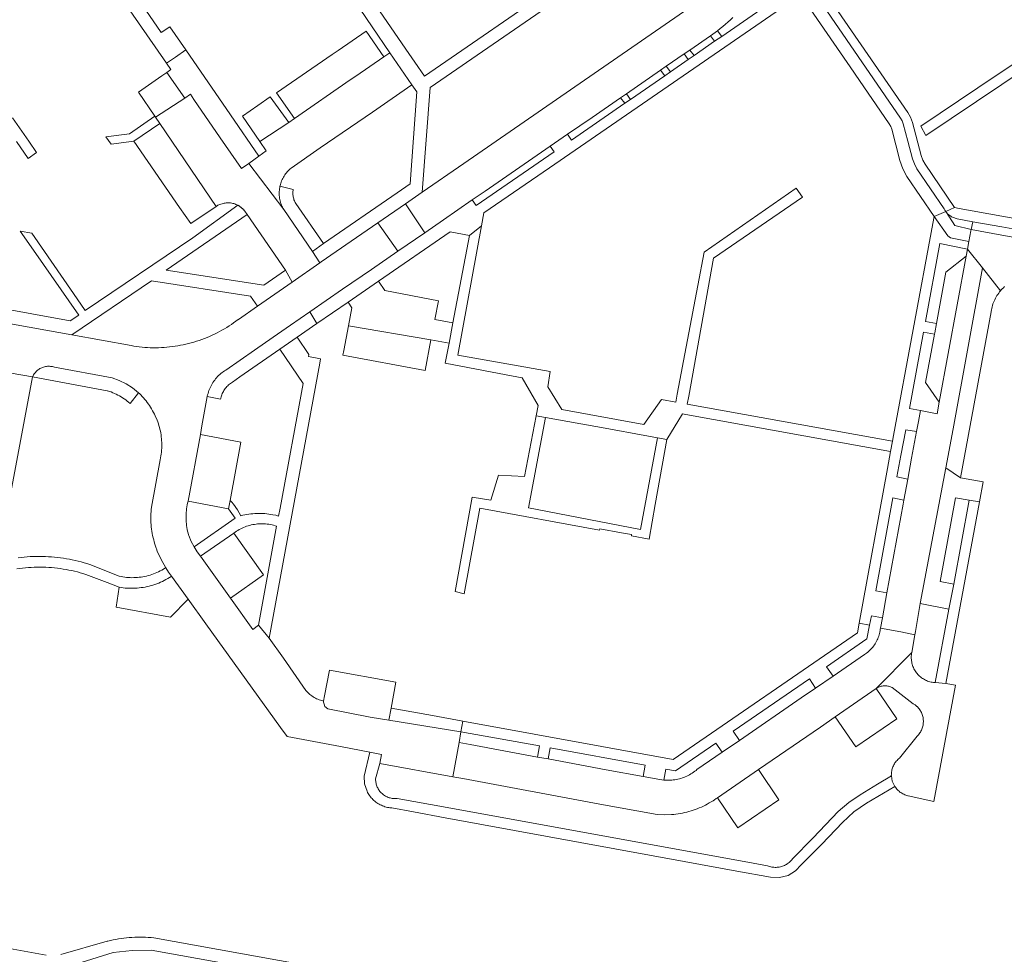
# Model space of a CAD drawing. Extents: x 146402 to 164798, y 455483 to 464134.
# Tile 309 of 575: x 158359 to 158500, y 460060 to 460194. Entities that reach past the tile are written whole.
import ezdxf

# ---------------------------------------------------------------- set-up
doc = ezdxf.new("R2010")
doc.units = 0
doc.header["$LTSCALE"] = 0.2
for name, color, linetype, lineweight in [('B-XX-VH-VERHARDING_ASFALT-GV', 252, 'CONTINUOUS', 18), ('B-XX-VH-VERHARDING_BETONSTRAATSTEEN-GV', 252, 'CONTINUOUS', 18), ('B-XX-VH-VERHARDING_TEGEL-GV', 252, 'CONTINUOUS', 18)]:
    doc.layers.add(name, color=color, linetype=linetype, lineweight=lineweight)

msp = doc.modelspace()

# ---------------------------------------------------------------- linework, layer by layer
at = {"layer": 'B-XX-VH-VERHARDING_ASFALT-GV'}
msp.add_lwpolyline([(158355.777, 460116.466), (158360.805, 460142.999), (158357.71, 460143.55)], dxfattribs=at)
at = {"layer": 'B-XX-VH-VERHARDING_BETONSTRAATSTEEN-GV'}
for points in [[(158455.05, 460195.95), (158438.05, 460184.23), (158422.76, 460173.65), (158416.78, 460169.534), (158414.377, 460167.879), (158417.124, 460163.704), (158419.81, 460165.55), (158423.96, 460168.43), (158425.82, 460169.7), (158435.14, 460176.13), (158437.63, 460177.86), (158441.17, 460180.26), (158445.261, 460183.087), (158446.085, 460183.656), (158450.989, 460187.045), (158451.813, 460187.614), (158454.37, 460189.381), (158455.194, 460189.95), (158458.16, 460192), (158459.175, 460192.724), (158459.558, 460193.023), (158459.935, 460193.329), (158460.308, 460193.641), (158460.675, 460193.959), (158461.037, 460194.283), (158461.394, 460194.613)], [(158357.71, 460143.55), (158360.805, 460142.999), (158360.83, 460143.055), (158360.893, 460143.183), (158360.964, 460143.307), (158361.041, 460143.427), (158361.125, 460143.542), (158361.215, 460143.652), (158361.312, 460143.757), (158361.413, 460143.857), (158361.521, 460143.951), (158361.633, 460144.038), (158361.751, 460144.119), (158361.872, 460144.194), (158361.998, 460144.261), (158362.127, 460144.321), (158362.259, 460144.374), (158362.394, 460144.42), (158362.532, 460144.458), (158362.671, 460144.488), (158362.812, 460144.51), (158362.954, 460144.524), (158363.096, 460144.53), (158363.239, 460144.529), (158363.381, 460144.519), (158363.523, 460144.501), (158363.663, 460144.476), (158363.802, 460144.442), (158363.938, 460144.401), (158372.241, 460142.882), (158373.266, 460142.503), (158374.244, 460142.013), (158375.162, 460141.419), (158376.009, 460140.729), (158376.146, 460140.602), (158376.348, 460140.405), (158376.545, 460140.203), (158376.736, 460139.995), (158376.921, 460139.781), (158377.1, 460139.563), (158377.273, 460139.339), (158377.439, 460139.111), (158377.599, 460138.878), (158377.752, 460138.641), (158377.899, 460138.399), (158378.038, 460138.153), (158378.17, 460137.904), (158378.296, 460137.651), (158378.414, 460137.394), (158378.684, 460136.798), (158378.78, 460136.548), (158378.871, 460136.287), (158378.955, 460136.024), (158379.031, 460135.758), (158379.1, 460135.49), (158379.161, 460135.22), (158379.214, 460134.949), (158379.259, 460134.676), (158379.296, 460134.402), (158379.325, 460134.127), (158379.346, 460133.851), (158379.359, 460133.575), (158379.365, 460133.298), (158379.362, 460133.022), (158379.351, 460132.745), (158379.333, 460132.469), (158379.306, 460132.194), (158379.271, 460131.92), (158379.229, 460131.646), (158379.178, 460131.374), (158379.12, 460131.104), (158377.892, 460124.276), (158377.857, 460123.964), (158377.829, 460123.652), (158377.81, 460123.338), (158377.798, 460123.025), (158377.795, 460122.711), (158377.799, 460122.397), (158377.812, 460122.083), (158377.832, 460121.77), (158377.861, 460121.457), (158377.897, 460121.146), (158377.942, 460120.835), (158377.994, 460120.526), (158378.054, 460120.218), (158378.122, 460119.911), (158378.198, 460119.606), (158378.281, 460119.304), (158378.372, 460119.004), (158378.471, 460118.706), (158378.578, 460118.41), (158378.608, 460118.33), (158378.72, 460117.99), (158379.277, 460116.772), (158379.931, 460115.603), (158380.336, 460114.976), (158380.764, 460114.365), (158383.146, 460111.065), (158385.687, 460107.545), (158396.423, 460092.675), (158397.38, 460091.35), (158405.03, 460089.94), (158409.224, 460089.12), (158410.92, 460088.79), (158410.68, 460087.5), (158421.151, 460085.585), (158422.05, 460090.5), (158422.329, 460092.025), (158411.978, 460093.705), (158409.304, 460094.139), (158403.197, 460095.336), (158402.767, 460095.655), (158402.561, 460096.464), (158402.524, 460096.472), (158402.334, 460096.521), (158402.147, 460096.577), (158401.962, 460096.641), (158401.78, 460096.712), (158401.602, 460096.791), (158401.426, 460096.876), (158401.254, 460096.97), (158401.086, 460097.07), (158400.922, 460097.176), (158400.763, 460097.29), (158400.609, 460097.41), (158400.459, 460097.536), (158400.315, 460097.668), (158400.177, 460097.806), (158400.044, 460097.949), (158396.85, 460102.6), (158394.78, 460105.46), (158393.27, 460107.33), (158392.45, 460106.73), (158389.21, 460111.25), (158384.94, 460117.24), (158384.465, 460117.902), (158384.032, 460118.591), (158383.606, 460119.384), (158383.242, 460120.207), (158383.209, 460120.319), (158383.137, 460120.58), (158383.074, 460120.844), (158383.018, 460121.11), (158382.97, 460121.377), (158382.93, 460121.645), (158382.898, 460121.914), (158382.873, 460122.184), (158382.857, 460122.455), (158382.849, 460122.726), (158382.849, 460122.998), (158382.856, 460123.269), (158382.872, 460123.54), (158382.896, 460123.81), (158382.927, 460124.079), (158382.967, 460124.348), (158383.014, 460124.615), (158383.07, 460124.88), (158383.133, 460125.144), (158384.9, 460134.74), (158385.12, 460135.97), (158385.888, 460140.18), (158385.897, 460140.225), (158385.945, 460140.435), (158386.001, 460140.643), (158386.064, 460140.849), (158386.135, 460141.052), (158386.213, 460141.253), (158386.299, 460141.451), (158386.392, 460141.645), (158386.492, 460141.835), (158386.599, 460142.022), (158386.713, 460142.205), (158386.834, 460142.383), (158386.961, 460142.557), (158387.095, 460142.726), (158387.235, 460142.89), (158387.38, 460143.048), (158387.532, 460143.201), (158387.689, 460143.349), (158387.852, 460143.49), (158388.019, 460143.625), (158388.192, 460143.754), (158388.369, 460143.876), (158388.551, 460143.992), (158392.7, 460146.85), (158395.37, 460148.7), (158397.85, 460150.43), (158400.629, 460152.35), (158405.32, 460155.59), (158409.48, 460158.45), (158413.282, 460161.063), (158410.368, 460165.119), (158406.58, 460162.51), (158402.25, 460159.53), (158402.06, 460159.397), (158398.11, 460156.63), (158393.11, 460153.164), (158390.363, 460151.256), (158390.326, 460151.228), (158390.008, 460150.99), (158389.685, 460150.759), (158389.357, 460150.534), (158389.025, 460150.317), (158388.689, 460150.105), (158388.349, 460149.901), (158388.004, 460149.703), (158387.656, 460149.513), (158387.303, 460149.329), (158386.948, 460149.153), (158386.588, 460148.984), (158386.225, 460148.822), (158385.86, 460148.668), (158385.491, 460148.521), (158385.119, 460148.381), (158384.745, 460148.249), (158384.367, 460148.124), (158383.988, 460148.007), (158383.606, 460147.898), (158383.222, 460147.796), (158382.836, 460147.703), (158382.449, 460147.617), (158382.059, 460147.538), (158381.668, 460147.468), (158381.276, 460147.406), (158380.883, 460147.351), (158380.488, 460147.304), (158380.093, 460147.266), (158379.697, 460147.235), (158379.301, 460147.212), (158378.904, 460147.198), (158378.507, 460147.191), (158378.11, 460147.192), (158377.713, 460147.202), (158377.316, 460147.219), (158376.92, 460147.244), (158376.524, 460147.277), (158376.129, 460147.319), (158375.735, 460147.368), (158375.342, 460147.425), (158374.95, 460147.49), (158366.46, 460149.04), (158356.6, 460150.8)], [(158507.69, 460161.958), (158500, 460163.36), (158495.62, 460164.16), (158495.57, 460163.97), (158495.284, 460162.45), (158495.08, 460161.37), (158497.232, 460158.651), (158499.819, 460155.382), (158499.91, 460155.491), (158500, 460155.593), (158500.004, 460155.598), (158500.065, 460155.663), (158500.219, 460155.819), (158500.379, 460155.969)], [(158358.545, 460115.434), (158358.958, 460115.493), (158359.373, 460115.543), (158359.788, 460115.585), (158360.204, 460115.62), (158360.621, 460115.646), (158361.038, 460115.665), (158361.456, 460115.676), (158361.873, 460115.678), (158362.291, 460115.673), (158362.708, 460115.659), (158363.125, 460115.638), (158363.542, 460115.608), (158363.958, 460115.571), (158364.373, 460115.525), (158364.787, 460115.472), (158365.2, 460115.411), (158365.612, 460115.342), (158366.022, 460115.265), (158366.431, 460115.18), (158366.838, 460115.087), (158367.244, 460114.987), (158367.647, 460114.878), (158368.048, 460114.763), (158368.447, 460114.639), (158371.522, 460113.455), (158373.239, 460112.794), (158373.525, 460112.749), (158373.812, 460112.712), (158374.099, 460112.682), (158374.388, 460112.661), (158374.677, 460112.648), (158374.966, 460112.642), (158375.255, 460112.645), (158375.544, 460112.656), (158375.833, 460112.674), (158376.121, 460112.701), (158376.408, 460112.736), (158376.694, 460112.778), (158376.979, 460112.829), (158377.262, 460112.887), (158377.544, 460112.953), (158377.823, 460113.027), (158378.101, 460113.108), (158378.376, 460113.198), (158378.649, 460113.294), (158378.918, 460113.399), (158379.185, 460113.51), (158379.449, 460113.629), (158379.709, 460113.756), (158379.966, 460113.889), (158380.219, 460114.029), (158380.467, 460114.177), (158380.712, 460114.331), (158380.764, 460114.365), (158380.336, 460114.976), (158379.931, 460115.603), (158379.81, 460115.525), (158379.587, 460115.387), (158379.36, 460115.256), (158379.129, 460115.131), (158378.894, 460115.015), (158378.656, 460114.905), (158378.414, 460114.802), (158378.169, 460114.707), (158377.922, 460114.62), (158377.672, 460114.54), (158377.42, 460114.468), (158377.166, 460114.403), (158376.909, 460114.346), (158376.652, 460114.297), (158376.392, 460114.256), (158376.132, 460114.223), (158375.871, 460114.198), (158375.609, 460114.181), (158375.347, 460114.172), (158375.085, 460114.17), (158374.822, 460114.177), (158374.56, 460114.192), (158374.299, 460114.215), (158374.038, 460114.245), (158373.779, 460114.284), (158373.521, 460114.331), (158373.264, 460114.385), (158369.029, 460116.057), (158368.616, 460116.188), (158368.2, 460116.312), (158367.782, 460116.428), (158367.362, 460116.536), (158366.94, 460116.636), (158366.516, 460116.729), (158366.091, 460116.814), (158365.664, 460116.891), (158365.236, 460116.96), (158364.807, 460117.021), (158364.376, 460117.074), (158363.945, 460117.119), (158363.513, 460117.157), (158363.08, 460117.186), (158362.647, 460117.207), (158362.214, 460117.221), (158361.78, 460117.226), (158361.346, 460117.223), (158360.913, 460117.213), (158360.48, 460117.194), (158360.047, 460117.168), (158359.614, 460117.133), (158359.183, 460117.09), (158358.752, 460117.04)]]:
    msp.add_lwpolyline(points, dxfattribs=at)
for points in [[(158411.26, 460188.95), (158408.72, 460192.64), (158404.68, 460189.88), (158403.85, 460189.3), (158395.84, 460183.8), (158398.4, 460180.11), (158406.44, 460185.65), (158407.22, 460186.2)], [(158459.779, 460191.908), (158459.175, 460192.724), (158458.16, 460192), (158458.758, 460191.202)], [(158455.799, 460189.159), (158455.194, 460189.95), (158454.37, 460189.381), (158454.975, 460188.59)], [(158415.27, 460184.93), (158412.09, 460189.56), (158411.26, 460188.95), (158407.22, 460186.2), (158406.44, 460185.65), (158398.4, 460180.11), (158397.63, 460179.52), (158393.438, 460176.825), (158394.37, 460175.46), (158393.318, 460174.704), (158391.841, 460173.639), (158396.88, 460167.04), (158396.789, 460167.201), (158396.701, 460167.372), (158396.62, 460167.547), (158396.546, 460167.725), (158396.479, 460167.907), (158396.421, 460168.09), (158396.37, 460168.276), (158396.326, 460168.464), (158396.291, 460168.654), (158396.263, 460168.845), (158396.243, 460169.037), (158396.232, 460169.229), (158396.228, 460169.422), (158396.232, 460169.615), (158396.245, 460169.808), (158396.265, 460170), (158396.293, 460170.19), (158396.329, 460170.38), (158396.342, 460170.441), (158396.389, 460170.626), (158396.443, 460170.81), (158396.505, 460170.99), (158396.574, 460171.169), (158396.651, 460171.344), (158396.735, 460171.516), (158396.826, 460171.684), (158396.924, 460171.848), (158397.028, 460172.008), (158397.14, 460172.163), (158397.258, 460172.314), (158397.382, 460172.459), (158397.512, 460172.6), (158397.647, 460172.734), (158397.788, 460172.863), (158397.935, 460172.986), (158402.13, 460175.9), (158409.61, 460181.01)], [(158452.418, 460186.823), (158451.813, 460187.614), (158450.989, 460187.045), (158451.594, 460186.255)], [(158382.68, 460183.03), (158380.09, 460186.74), (158379.379, 460186.24), (158376.02, 460183.88), (158378.376, 460180.446), (158378.475, 460180.303)], [(158383.96, 460182.84), (158383.48, 460183.61), (158382.68, 460183.03), (158378.475, 460180.303), (158379.1, 460179.39), (158387.16, 460167.48), (158387.165, 460167.484), (158387.297, 460167.567), (158387.433, 460167.644), (158387.573, 460167.714), (158387.716, 460167.777), (158387.863, 460167.832), (158388.012, 460167.88), (158388.163, 460167.92), (158388.315, 460167.952), (158388.47, 460167.977), (158388.625, 460167.993), (158388.782, 460168.001), (158388.938, 460168.002), (158389.094, 460167.994), (158389.249, 460167.979), (158389.404, 460167.955), (158389.557, 460167.924), (158389.709, 460167.885), (158389.858, 460167.838), (158390.004, 460167.784), (158390.148, 460167.722), (158390.288, 460167.653), (158390.334, 460167.628), (158390.379, 460167.603), (158390.424, 460167.577), (158390.468, 460167.55), (158390.512, 460167.522), (158390.555, 460167.493), (158390.598, 460167.464), (158390.641, 460167.434), (158390.682, 460167.403), (158390.724, 460167.372), (158390.764, 460167.339), (158390.804, 460167.307), (158390.824, 460167.29), (158390.844, 460167.273), (158390.883, 460167.239), (158390.921, 460167.204), (158390.959, 460167.168), (158390.996, 460167.132), (158391.033, 460167.095), (158391.068, 460167.057), (158391.104, 460167.019), (158391.138, 460166.98), (158391.172, 460166.941), (158391.205, 460166.901), (158391.237, 460166.86), (158391.269, 460166.819), (158391.62, 460166.35), (158397.113, 460158.324), (158398.11, 460156.63), (158402.06, 460159.397), (158400.99, 460161.02), (158396.88, 460167.04), (158391.841, 460173.639), (158390.83, 460172.91), (158387.75, 460177.35)], [(158397.63, 460179.52), (158394.95, 460183.22), (158393.18, 460181.984), (158390.97, 460180.44), (158393.438, 460176.825)], [(158446.689, 460182.867), (158446.085, 460183.656), (158445.261, 460183.087), (158445.865, 460182.298)], [(158378.475, 460180.303), (158378.376, 460180.446), (158374.74, 460177.89), (158371.334, 460177.503), (158372.086, 460176.412), (158375.34, 460176.86), (158379.1, 460179.39)], [(158387.16, 460167.48), (158379.1, 460179.39), (158375.34, 460176.86), (158381.909, 460167.351), (158383.52, 460165.02)], [(158471.38, 460168.84), (158470.47, 460170.09), (158457.25, 460160.91), (158456.35, 460156.15), (158453.4, 460140.52), (158453.194, 460139.375), (158451.11, 460139.75), (158448.59, 460136.16), (158436.82, 460138.31), (158434.78, 460141.59), (158435.12, 460143.769), (158421.88, 460146.12), (158425.278, 460164.682), (158423.54, 460163.31), (158421.176, 460150.784), (158420.618, 460147.828), (158420.08, 460144.98), (158428.827, 460143.321), (158431.1, 460142.89), (158433.42, 460138.9), (158433.15, 460137.43), (158434.45, 460137.192), (158439.552, 460136.256), (158442.515, 460135.714), (158449.242, 460134.483), (158450.554, 460134.243), (158451.88, 460134), (158454.13, 460137.69), (158454.602, 460137.605), (158484.03, 460132.29), (158484.3, 460133.77), (158454.818, 460139.082), (158455.03, 460140.26), (158458.61, 460160.07)], [(158417.124, 460163.704), (158414.377, 460167.879), (158410.368, 460165.119), (158413.282, 460161.063)], [(158497.232, 460158.651), (158495.08, 460161.37), (158494.88, 460160.32), (158491.02, 460139.38), (158490.73, 460137.69), (158488.31, 460138.17), (158488.02, 460136.61), (158487.752, 460135.157), (158487.048, 460131.339), (158486.492, 460128.322), (158485.938, 460125.319), (158485.83, 460124.72), (158483.49, 460112), (158482.84, 460108.42), (158482.565, 460106.928), (158485.486, 460106.389), (158487.509, 460105.957), (158487.59, 460106.42), (158488.28, 460110.46), (158491.976, 460129.959), (158493.033, 460135.535)], [(158491.02, 460139.38), (158494.88, 460160.32), (158491.95, 460158.04), (158490.625, 460150.649), (158490.39, 460149.33), (158490.35, 460149.126), (158489.02, 460142.2)], [(158499.819, 460155.382), (158497.232, 460158.651), (158493.033, 460135.535), (158491.976, 460129.959), (158494.07, 460128.51), (158498.453, 460152.362), (158498.462, 460152.419), (158498.5, 460152.635), (158498.546, 460152.85), (158498.6, 460153.064), (158498.662, 460153.275), (158498.731, 460153.484), (158498.808, 460153.69), (158498.892, 460153.893), (158498.984, 460154.093), (158499.083, 460154.29), (158499.188, 460154.482), (158499.301, 460154.671), (158499.421, 460154.856), (158499.547, 460155.036), (158499.68, 460155.212)], [(158411.38, 460155.42), (158410.5, 460156.77), (158406.11, 460153.74), (158406.67, 460152.92), (158406.174, 460150.347), (158418, 460148.34), (158420.618, 460147.828), (158421.176, 460150.784), (158418.57, 460151.26), (158419.09, 460153.93)], [(158418, 460148.34), (158406.174, 460150.347), (158405.489, 460146.791), (158405.36, 460146.12), (158417.2, 460143.91)], [(158390.71, 460133.64), (158384.9, 460134.74), (158383.133, 460125.144), (158388.95, 460124.04), (158389.173, 460125.253)], [(158494.07, 460128.51), (158491.976, 460129.959), (158488.28, 460110.46), (158492.41, 460109.67), (158493.091, 460113.25), (158491.13, 460113.62), (158493.37, 460125.63), (158495.325, 460125.316), (158496.797, 460125.083), (158497.319, 460127.914)], [(158393.95, 460114.58), (158389.691, 460120.548), (158384.94, 460117.24), (158389.21, 460111.25)], [(158383.146, 460111.065), (158380.764, 460114.365), (158380.712, 460114.331), (158380.467, 460114.177), (158380.219, 460114.029), (158379.966, 460113.889), (158379.709, 460113.756), (158379.449, 460113.629), (158379.185, 460113.51), (158378.918, 460113.399), (158378.649, 460113.294), (158378.376, 460113.198), (158378.101, 460113.108), (158377.823, 460113.027), (158377.544, 460112.953), (158377.262, 460112.887), (158376.979, 460112.829), (158376.694, 460112.778), (158376.408, 460112.736), (158376.121, 460112.701), (158375.833, 460112.674), (158375.544, 460112.656), (158375.255, 460112.645), (158374.966, 460112.642), (158374.677, 460112.648), (158374.388, 460112.661), (158374.099, 460112.682), (158373.812, 460112.712), (158373.525, 460112.749), (158373.239, 460112.794), (158372.813, 460109.921), (158380.616, 460108.481)], [(158485.486, 460106.389), (158482.565, 460106.928), (158482.547, 460106.765), (158482.518, 460106.565), (158482.481, 460106.367), (158482.436, 460106.17), (158482.384, 460105.974), (158482.323, 460105.782), (158482.255, 460105.591), (158482.18, 460105.404), (158482.097, 460105.219), (158482.007, 460105.038), (158481.91, 460104.861), (158481.806, 460104.688), (158481.695, 460104.519), (158481.578, 460104.354), (158481.454, 460104.194), (158481.324, 460104.039), (158481.188, 460103.89), (158481.046, 460103.746), (158480.899, 460103.608), (158480.746, 460103.475), (158480.588, 460103.349), (158480.425, 460103.229), (158480.258, 460103.116), (158475.77, 460100.04), (158473.241, 460098.308), (158471.19, 460096.9), (158462.322, 460090.803), (158459.831, 460089.093), (158456.218, 460086.608), (158456.086, 460086.498), (158455.909, 460086.359), (158455.727, 460086.226), (158455.541, 460086.1), (158455.35, 460085.981), (158455.155, 460085.869), (158454.956, 460085.763), (158454.753, 460085.665), (158454.548, 460085.573), (158454.339, 460085.49), (158454.127, 460085.413), (158453.912, 460085.345), (158453.696, 460085.284), (158453.477, 460085.231), (158453.256, 460085.185), (158453.034, 460085.148), (158452.811, 460085.118), (158452.587, 460085.096), (158452.363, 460085.082), (158452.137, 460085.076), (158451.912, 460085.079), (158451.687, 460085.089), (158451.463, 460085.107), (158451.165, 460085.139), (158450.87, 460085.19), (158448.482, 460085.623), (158443.2, 460086.58), (158434.838, 460088.128), (158433.34, 460088.406), (158423.63, 460090.2), (158422.05, 460090.5), (158421.151, 460085.585), (158422.6, 460085.32), (158442.27, 460081.66), (158450.5, 460080.171), (158451.53, 460080.118), (158452.56, 460080.149), (158452.877, 460080.175), (158453.192, 460080.21), (158453.507, 460080.252), (158453.821, 460080.302), (158454.133, 460080.36), (158454.444, 460080.426), (158454.753, 460080.5), (158455.06, 460080.582), (158455.365, 460080.671), (158455.667, 460080.768), (158455.967, 460080.872), (158456.265, 460080.984), (158456.559, 460081.104), (158456.85, 460081.23), (158457.138, 460081.365), (158457.423, 460081.506), (158457.704, 460081.654), (158457.981, 460081.81), (158458.254, 460081.972), (158458.523, 460082.141), (158458.731, 460082.279), (158458.96, 460082.45), (158459.15, 460082.55), (158465.06, 460086.61), (158473.95, 460092.72), (158476.06, 460094.17), (158481.95, 460098.25), (158487.066, 460103.415), (158487.509, 460105.957)], [(158487.036, 460103.248), (158487.066, 460103.415), (158481.95, 460098.25), (158482.058, 460098.319), (158482.175, 460098.384), (158482.297, 460098.442), (158482.421, 460098.493), (158482.549, 460098.537), (158482.678, 460098.573), (158482.81, 460098.601), (158482.943, 460098.621), (158483.077, 460098.634), (158483.211, 460098.638), (158483.346, 460098.635), (158483.48, 460098.623), (158483.613, 460098.604), (158483.745, 460098.576), (158483.875, 460098.541), (158484.003, 460098.498), (158484.127, 460098.448), (158484.249, 460098.39), (158487.291, 460096.07), (158487.555, 460095.893), (158487.798, 460095.688), (158487.822, 460095.665), (158487.93, 460095.556), (158488.032, 460095.441), (158488.128, 460095.321), (158488.218, 460095.196), (158488.301, 460095.067), (158488.378, 460094.933), (158488.447, 460094.796), (158488.509, 460094.655), (158488.563, 460094.511), (158488.611, 460094.365), (158488.65, 460094.216), (158488.682, 460094.066), (158488.705, 460093.914), (158488.721, 460093.761), (158488.729, 460093.607), (158488.729, 460093.453), (158488.721, 460093.3), (158488.705, 460093.147), (158488.681, 460092.995), (158488.649, 460092.845), (158488.609, 460092.696), (158488.562, 460092.55), (158488.507, 460092.406), (158488.445, 460092.265), (158488.375, 460092.128), (158488.299, 460091.995), (158488.215, 460091.865), (158488.125, 460091.741), (158488.029, 460091.621), (158487.926, 460091.506), (158487.818, 460091.397), (158485.293, 460088.246), (158485.173, 460088.145), (158485.058, 460088.039), (158484.948, 460087.926), (158484.845, 460087.808), (158484.747, 460087.686), (158484.657, 460087.558), (158484.572, 460087.426), (158484.495, 460087.289), (158484.424, 460087.149), (158484.361, 460087.006), (158484.305, 460086.859), (158484.257, 460086.71), (158484.216, 460086.558), (158484.184, 460086.405), (158484.159, 460086.25), (158484.142, 460086.094), (158484.133, 460085.938), (158484.132, 460085.781), (158484.133, 460085.732), (158484.272, 460084.928), (158484.618, 460084.189), (158484.708, 460084.059), (158484.805, 460083.933), (158484.907, 460083.813), (158485.016, 460083.698), (158485.13, 460083.588), (158485.25, 460083.485), (158485.375, 460083.387), (158485.505, 460083.296), (158485.639, 460083.212), (158485.777, 460083.135), (158485.919, 460083.064), (158486.064, 460083.001), (158486.212, 460082.946), (158486.363, 460082.898), (158486.516, 460082.857), (158486.56, 460082.847), (158490.257, 460082.003), (158493.34, 460098.71), (158491.98, 460098.96), (158490.44, 460099.1), (158490.337, 460099.106), (158490.168, 460099.123), (158490, 460099.147), (158489.833, 460099.179), (158489.668, 460099.22), (158489.505, 460099.267), (158489.345, 460099.323), (158489.187, 460099.386), (158489.032, 460099.456), (158488.881, 460099.534), (158488.734, 460099.619), (158488.591, 460099.71), (158488.452, 460099.808), (158488.318, 460099.913), (158488.189, 460100.023), (158488.065, 460100.14), (158487.948, 460100.262), (158487.835, 460100.39), (158487.73, 460100.523), (158487.63, 460100.66), (158487.537, 460100.803), (158487.451, 460100.949), (158487.372, 460101.099), (158487.3, 460101.253), (158487.235, 460101.41), (158487.178, 460101.57), (158487.129, 460101.733), (158487.087, 460101.898), (158487.053, 460102.064), (158487.026, 460102.232), (158487.008, 460102.401), (158486.998, 460102.57), (158486.995, 460102.74), (158487.001, 460102.91), (158487.015, 460103.079)], [(158412.991, 460099.146), (158403.43, 460100.89), (158402.739, 460097.201), (158402.599, 460096.455), (158402.561, 460096.464), (158402.767, 460095.655), (158403.197, 460095.336), (158409.304, 460094.139), (158411.978, 460093.705), (158412.31, 460095.42)], [(158484.91, 460093.89), (158481.95, 460098.25), (158476.06, 460094.17), (158479.02, 460089.89)], [(158467.99, 460082.28), (158465.06, 460086.61), (158459.15, 460082.55), (158462.09, 460078.24)]]:
    msp.add_lwpolyline(points, close=True, dxfattribs=at)
at = {"layer": 'B-XX-VH-VERHARDING_TEGEL-GV'}
for points in [[(158368.034, 460208.865), (158365.73, 460212.22), (158364.14, 460211.1), (158365.33, 460209.35), (158362.09, 460207.12), (158361.35, 460206.61), (158362.384, 460205.119), (158360.531, 460203.828), (158361.66, 460202.122), (158365.01, 460204.44), (158363.871, 460206.089), (158366.363, 460207.816), (158367.656, 460205.948), (158380.024, 460188.079), (158381.33, 460188.93), (158382.811, 460189.959), (158380.51, 460193.302), (158379.29, 460192.47), (158374.424, 460199.558), (158373.378, 460201.081), (158372.76, 460201.982)], [(158486.49, 460180.97), (158472.67, 460201.1), (158472.32, 460200.84), (158471.6, 460200.36), (158485.451, 460180.186), (158485.674, 460179.784), (158485.854, 460179.361), (158486.51, 460176.85), (158487.17, 460174.32), (158487.449, 460173.582), (158487.807, 460172.879), (158491.719, 460167.135), (158491.82, 460166.95), (158491.935, 460166.773), (158493.18, 460167.33), (158488.973, 460173.553), (158488.64, 460174.147), (158488.411, 460174.788), (158487.151, 460179.531), (158486.905, 460180.289)], [(158485.451, 460180.186), (158471.6, 460200.36), (158470.12, 460199.33), (158478.731, 460186.79), (158478.93, 460186.5), (158483.826, 460179.365), (158484.043, 460178.981), (158484.19, 460178.566), (158485.353, 460174.104), (158485.76, 460172.9), (158486.377, 460171.788), (158490.27, 460166.03), (158491.935, 460166.773), (158491.82, 460166.95), (158491.719, 460167.135), (158487.807, 460172.879), (158487.449, 460173.582), (158487.17, 460174.32), (158486.51, 460176.85), (158485.854, 460179.361), (158485.674, 460179.784)], [(158389.24, 460180.62), (158382.811, 460189.959), (158381.33, 460188.93), (158380.024, 460188.079), (158380.669, 460187.147), (158380.09, 460186.74), (158382.68, 460183.03), (158383.48, 460183.61), (158383.96, 460182.84), (158387.75, 460177.35), (158390.83, 460172.91), (158391.841, 460173.639), (158393.318, 460174.704)], [(158506.341, 460189.278), (158505.51, 460190.52), (158505.238, 460190.337), (158503.507, 460189.175), (158500, 460186.821), (158498.322, 460185.694), (158496.561, 460184.512), (158488.35, 460179), (158489.07, 460177.68), (158500, 460185.02)], [(158398.233, 460169.912), (158396.329, 460170.38), (158396.293, 460170.19), (158396.265, 460170), (158396.245, 460169.808), (158396.232, 460169.615), (158396.228, 460169.422), (158396.232, 460169.229), (158396.243, 460169.037), (158396.263, 460168.845), (158396.291, 460168.654), (158396.326, 460168.464), (158396.37, 460168.276), (158396.421, 460168.09), (158396.479, 460167.907), (158396.546, 460167.725), (158396.62, 460167.547), (158396.701, 460167.372), (158396.789, 460167.201), (158396.88, 460167.04), (158400.99, 460161.02), (158402.6, 460162.14), (158398.601, 460167.915), (158398.535, 460168.027), (158398.466, 460168.16), (158398.404, 460168.297), (158398.35, 460168.436), (158398.303, 460168.578), (158398.263, 460168.723), (158398.232, 460168.869), (158398.208, 460169.017), (158398.192, 460169.166), (158398.185, 460169.316), (158398.185, 460169.466), (158398.193, 460169.615), (158398.209, 460169.764)], [(158492.222, 460163.262), (158490.27, 460166.03), (158490.085, 460165.033), (158484.452, 460134.596), (158484.3, 460133.77), (158484.03, 460132.29), (158483.578, 460129.825), (158479.515, 460107.642), (158481.016, 460107.355), (158481.28, 460108.71), (158482.84, 460108.42), (158483.49, 460112), (158481.92, 460112.3), (158484.35, 460125.64), (158485.938, 460125.319), (158486.492, 460128.322), (158484.92, 460128.65), (158485.496, 460131.698), (158486.2, 460135.42), (158487.752, 460135.157), (158488.02, 460136.61), (158488.31, 460138.17), (158486.73, 460138.48), (158488.75, 460149.43), (158490.35, 460149.126), (158490.39, 460149.33), (158490.625, 460150.649), (158489.02, 460150.94), (158491.08, 460162.14), (158495.08, 460161.37), (158495.284, 460162.45), (158492.652, 460162.997)], [(158492.022, 460166.658), (158491.935, 460166.773), (158490.27, 460166.03), (158492.222, 460163.262), (158492.652, 460162.997), (158495.284, 460162.45), (158495.57, 460163.97), (158495.62, 460164.16), (158493.258, 460164.74), (158492.069, 460166.602)], [(158492.115, 460166.547), (158492.069, 460166.602), (158493.258, 460164.74), (158495.62, 460164.16), (158495.82, 460165.28), (158493.598, 460165.718), (158493.461, 460165.747), (158493.321, 460165.784), (158493.184, 460165.828), (158493.049, 460165.881), (158492.918, 460165.941), (158492.79, 460166.008), (158492.665, 460166.082), (158492.545, 460166.162), (158492.43, 460166.249), (158492.32, 460166.343), (158492.215, 460166.442)], [(158401.63, 460150.649), (158400.629, 460152.35), (158397.85, 460150.43), (158395.37, 460148.7), (158392.7, 460146.85), (158388.551, 460143.992), (158388.369, 460143.876), (158388.192, 460143.754), (158388.019, 460143.625), (158387.852, 460143.49), (158387.689, 460143.349), (158387.532, 460143.201), (158387.38, 460143.048), (158387.235, 460142.89), (158387.095, 460142.726), (158386.961, 460142.557), (158386.834, 460142.383), (158386.713, 460142.205), (158386.599, 460142.022), (158386.492, 460141.835), (158386.392, 460141.645), (158386.299, 460141.451), (158386.213, 460141.253), (158386.135, 460141.052), (158386.064, 460140.849), (158386.001, 460140.643), (158385.945, 460140.435), (158385.897, 460140.225), (158385.888, 460140.18), (158387.799, 460139.8), (158387.832, 460139.955), (158387.876, 460140.121), (158387.927, 460140.285), (158387.986, 460140.446), (158388.052, 460140.605), (158388.125, 460140.76), (158388.206, 460140.912), (158388.294, 460141.06), (158388.388, 460141.203), (158388.489, 460141.342), (158388.597, 460141.477), (158388.71, 460141.606), (158388.829, 460141.729), (158388.954, 460141.847), (158389.085, 460141.959), (158389.22, 460142.065), (158389.36, 460142.164), (158389.505, 460142.257), (158390.575, 460142.999), (158396.33, 460146.99), (158398.82, 460148.71)], [(158400.5, 460146.23), (158398.82, 460148.71), (158396.33, 460146.99), (158399.67, 460142.06), (158396.353, 460124.168), (158396.14, 460123.018), (158395.721, 460123.125), (158395.298, 460123.215), (158395.014, 460123.265), (158394.729, 460123.307), (158394.442, 460123.342), (158394.155, 460123.368), (158393.867, 460123.387), (158393.579, 460123.397), (158393.29, 460123.399), (158393.002, 460123.394), (158392.714, 460123.38), (158392.426, 460123.359), (158392.139, 460123.329), (158391.853, 460123.292), (158391.569, 460123.246), (158391.285, 460123.193), (158391.003, 460123.132), (158390.739, 460123.067), (158390.239, 460123.927), (158389.647, 460124.727), (158389.415, 460124.995), (158389.173, 460125.253), (158388.95, 460124.04), (158389.91, 460122.71), (158384.032, 460118.591), (158384.465, 460117.902), (158384.94, 460117.24), (158389.691, 460120.548), (158389.722, 460120.571), (158389.909, 460120.707), (158390.1, 460120.836), (158390.297, 460120.958), (158390.497, 460121.074), (158390.7, 460121.182), (158390.908, 460121.284), (158391.119, 460121.378), (158391.333, 460121.464), (158391.55, 460121.544), (158391.769, 460121.615), (158391.991, 460121.68), (158392.215, 460121.736), (158392.441, 460121.784), (158392.669, 460121.825), (158392.897, 460121.858), (158393.127, 460121.883), (158393.357, 460121.9), (158393.588, 460121.909), (158393.819, 460121.91), (158394.05, 460121.902), (158394.28, 460121.887), (158394.51, 460121.864), (158394.739, 460121.834), (158394.967, 460121.795), (158395.193, 460121.748), (158395.417, 460121.693), (158395.64, 460121.631), (158395.86, 460121.561), (158393.27, 460107.33), (158394.78, 460105.46), (158402.073, 460144.993), (158402.18, 460145.58), (158400.45, 460145.93)], [(158363.239, 460144.529), (158363.096, 460144.53), (158362.954, 460144.524), (158362.812, 460144.51), (158362.671, 460144.488), (158362.532, 460144.458), (158362.394, 460144.42), (158362.259, 460144.374), (158362.127, 460144.321), (158361.998, 460144.261), (158361.872, 460144.194), (158361.751, 460144.119), (158361.633, 460144.038), (158361.521, 460143.951), (158361.413, 460143.857), (158361.312, 460143.757), (158361.215, 460143.652), (158361.125, 460143.542), (158361.041, 460143.427), (158360.964, 460143.307), (158360.893, 460143.183), (158360.83, 460143.055), (158360.805, 460142.999), (158371.537, 460141.025), (158371.581, 460141.011), (158371.834, 460140.927), (158372.085, 460140.836), (158372.332, 460140.736), (158372.577, 460140.63), (158372.818, 460140.516), (158373.056, 460140.396), (158373.289, 460140.267), (158373.519, 460140.133), (158373.745, 460139.991), (158373.967, 460139.842), (158374.183, 460139.687), (158374.396, 460139.526), (158374.603, 460139.358), (158374.805, 460139.184), (158376.009, 460140.729), (158375.162, 460141.419), (158374.244, 460142.013), (158373.266, 460142.503), (158372.241, 460142.882), (158363.938, 460144.401), (158363.802, 460144.442), (158363.663, 460144.476), (158363.523, 460144.501), (158363.381, 460144.519)], [(158434.45, 460137.192), (158433.15, 460137.43), (158431.43, 460128.68), (158427.73, 460128.9), (158426.63, 460125.28), (158423.927, 460125.736), (158421.49, 460112.19), (158422.81, 460111.84), (158425.06, 460124.17), (158442.237, 460121.007), (158442.265, 460121.171), (158445.4, 460120.627), (158446.807, 460120.383), (158446.837, 460120.16), (158449.365, 460119.695), (158450.24, 460124.7), (158451.88, 460134), (158450.554, 460134.243), (158448.09, 460121.1), (158432.02, 460124.2)], [(158496.797, 460125.083), (158495.325, 460125.316), (158493.091, 460113.25), (158492.41, 460109.67), (158490.44, 460099.1), (158491.98, 460098.96)], [(158481.016, 460107.355), (158479.515, 460107.642), (158479.26, 460106.25), (158452.8, 460088.04), (158422.614, 460093.565), (158422.329, 460092.025), (158433.63, 460090), (158433.34, 460088.406), (158434.838, 460088.128), (158435.12, 460089.72), (158448.77, 460087.25), (158448.482, 460085.623), (158450.87, 460085.19), (158451.165, 460085.139), (158451.463, 460085.107), (158451.76, 460086.69), (158453.13, 460086.44), (158458.92, 460090.41), (158459.831, 460089.093), (158462.322, 460090.803), (158461.43, 460092.13), (158472.36, 460099.66), (158473.241, 460098.308), (158475.77, 460100.04), (158474.84, 460101.38), (158480.63, 460105.38)], [(158418.22, 460094.37), (158412.31, 460095.42), (158411.978, 460093.705), (158422.329, 460092.025), (158422.614, 460093.565)], [(158410.92, 460088.79), (158409.224, 460089.12), (158408.436, 460085.67), (158408.493, 460084.557), (158408.839, 460083.497), (158408.922, 460083.333), (158409.012, 460083.172), (158409.109, 460083.016), (158409.213, 460082.864), (158409.324, 460082.716), (158409.44, 460082.574), (158409.563, 460082.437), (158409.692, 460082.305), (158409.826, 460082.179), (158409.965, 460082.058), (158410.11, 460081.944), (158410.259, 460081.837), (158410.413, 460081.736), (158410.571, 460081.641), (158410.733, 460081.554), (158410.899, 460081.474), (158411.068, 460081.401), (158411.24, 460081.336), (158411.415, 460081.278), (158411.592, 460081.227), (158411.771, 460081.185), (158411.952, 460081.15), (158412.134, 460081.123), (158412.317, 460081.104), (158412.409, 460081.098), (158415.495, 460080.533), (158420.073, 460079.694), (158454.392, 460073.412), (158461.939, 460072.03), (158466.801, 460071.14), (158468.08, 460071.095), (158469.318, 460071.42), (158470.356, 460072.043), (158471.185, 460072.925), (158474.13, 460075.89), (158477.123, 460079.02), (158478.758, 460080.516), (158480.58, 460081.777), (158484.618, 460084.189), (158484.272, 460084.928), (158484.133, 460085.732), (158482.156, 460084.522), (158479.67, 460083), (158478.011, 460081.87), (158476.48, 460080.57), (158472.92, 460076.79), (158469.908, 460073.748), (158469.878, 460073.709), (158469.778, 460073.59), (158469.672, 460073.476), (158469.56, 460073.368), (158469.443, 460073.265), (158469.321, 460073.169), (158469.194, 460073.079), (158469.062, 460072.995), (158468.926, 460072.919), (158468.787, 460072.85), (158468.644, 460072.787), (158468.499, 460072.733), (158468.35, 460072.685), (158468.2, 460072.646), (158468.047, 460072.614), (158467.893, 460072.59), (158467.738, 460072.574), (158467.583, 460072.566), (158467.427, 460072.566), (158467.272, 460072.574), (158467.117, 460072.591), (158466.963, 460072.614), (158466.811, 460072.646), (158466.66, 460072.686), (158466.512, 460072.733), (158466.366, 460072.788), (158463.007, 460073.399), (158451.656, 460075.465), (158420.342, 460081.163), (158413.15, 460082.472), (158413.048, 460082.462), (158412.9, 460082.454), (158412.751, 460082.454), (158412.603, 460082.462), (158412.456, 460082.478), (158412.31, 460082.501), (158412.165, 460082.533), (158412.022, 460082.573), (158411.881, 460082.62), (158411.744, 460082.674), (158411.609, 460082.736), (158411.478, 460082.806), (158411.35, 460082.882), (158411.227, 460082.965), (158411.109, 460083.054), (158410.996, 460083.15), (158410.888, 460083.251), (158410.786, 460083.359), (158410.689, 460083.471), (158410.599, 460083.589), (158410.515, 460083.712), (158410.438, 460083.838), (158410.368, 460083.969), (158410.305, 460084.103), (158410.25, 460084.241), (158410.202, 460084.381), (158410.161, 460084.524), (158410.129, 460084.668), (158410.104, 460084.814), (158410.087, 460084.962), (158410.078, 460085.11), (158410.077, 460085.258), (158410.68, 460087.5)]]:
    msp.add_lwpolyline(points, close=True, dxfattribs=at)
for points in [[(158436.84, 460199.85), (158417.1, 460186.21), (158415.723, 460188.188), (158414.83, 460189.47), (158409.68, 460196.95)], [(158407.87, 460195.82), (158409.567, 460193.302), (158412.09, 460189.56), (158415.27, 460184.93), (158416.01, 460183.93), (158415.02, 460170.74), (158413.15, 460169.445), (158402.6, 460162.14), (158400.99, 460161.02), (158402.06, 460159.397), (158402.25, 460159.53), (158406.58, 460162.51), (158410.368, 460165.119), (158414.377, 460167.879), (158416.78, 460169.534), (158417.89, 460184.55), (158438.28, 460198.62)], [(158465.4, 460195.79), (158459.779, 460191.908), (158458.758, 460191.202), (158455.799, 460189.159), (158454.975, 460188.59), (158452.418, 460186.823), (158451.594, 460186.255), (158446.689, 460182.867), (158445.865, 460182.298), (158438.18, 460176.99), (158437.63, 460177.86), (158435.14, 460176.13), (158435.71, 460175.31), (158424.51, 460167.63), (158423.96, 460168.43), (158419.81, 460165.55), (158417.124, 460163.704), (158413.282, 460161.063), (158409.48, 460158.45), (158405.32, 460155.59), (158400.629, 460152.35), (158401.63, 460150.649), (158406.11, 460153.74), (158410.5, 460156.77), (158420.76, 460163.85), (158423.54, 460163.31), (158425.278, 460164.682), (158425.62, 460166.55), (158435.06, 460173.03), (158467.599, 460195.443)], [(158358.488, 460176.819), (158360.171, 460174.384), (158361.38, 460175.22), (158360.261, 460176.851), (158357.94, 460180.232)], [(158356.6, 460150.8), (158366.46, 460149.04), (158377.88, 460156.82), (158392.08, 460154.59), (158393.11, 460153.164), (158398.11, 460156.63), (158397.113, 460158.324), (158394, 460156.16), (158379.99, 460158.32), (158391.62, 460166.35), (158391.269, 460166.819), (158391.237, 460166.86), (158391.205, 460166.901), (158391.172, 460166.941), (158391.138, 460166.98), (158391.104, 460167.019), (158391.068, 460167.057), (158391.033, 460167.095), (158390.996, 460167.132), (158390.959, 460167.168), (158390.921, 460167.204), (158390.883, 460167.239), (158390.844, 460167.273), (158390.824, 460167.29), (158390.804, 460167.307), (158390.764, 460167.339), (158390.724, 460167.372), (158390.682, 460167.403), (158390.641, 460167.434), (158390.598, 460167.464), (158390.555, 460167.493), (158390.512, 460167.522), (158390.468, 460167.55), (158390.424, 460167.577), (158390.379, 460167.603), (158390.334, 460167.628), (158390.288, 460167.653), (158383.8, 460162.97), (158368.38, 460152.52), (158366.67, 460154.96), (158360.69, 460163.65), (158359.05, 460163.953), (158360.954, 460161.211), (158367.437, 460151.875), (158366.23, 460151.05), (158349.62, 460154.07)], [(158527.34, 460161.14), (158500, 460166.088), (158493.86, 460167.2), (158493.18, 460167.33), (158491.935, 460166.773), (158492.022, 460166.658), (158492.069, 460166.602), (158492.115, 460166.547), (158492.215, 460166.442), (158492.32, 460166.343), (158492.43, 460166.249), (158492.545, 460166.162), (158492.665, 460166.082), (158492.79, 460166.008), (158492.918, 460165.941), (158493.049, 460165.881), (158493.184, 460165.828), (158493.321, 460165.784), (158493.461, 460165.747), (158493.598, 460165.718), (158495.82, 460165.28), (158500, 460164.536), (158507.89, 460163.13)], [(158411.4, 460056.46), (158378.21, 460062.445), (158377.82, 460062.481), (158377.429, 460062.509), (158377.038, 460062.529), (158376.646, 460062.541), (158376.255, 460062.545), (158375.863, 460062.542), (158375.472, 460062.53), (158375.08, 460062.51), (158374.69, 460062.482), (158374.299, 460062.446), (158373.91, 460062.402), (158373.522, 460062.351), (158373.135, 460062.291), (158372.749, 460062.223), (158372.364, 460062.148), (158371.982, 460062.065), (158371.601, 460061.974), (158371.522, 460061.954), (158364.864, 460060.063)], [(158362.77, 460059.947), (158349.541, 460062.363)], [(158365.471, 460058.207), (158372.359, 460060.335), (158375.092, 460060.608), (158377.839, 460060.659), (158411.09, 460054.69)]]:
    msp.add_lwpolyline(points, dxfattribs=at)

doc.saveas('drawing.dxf')
